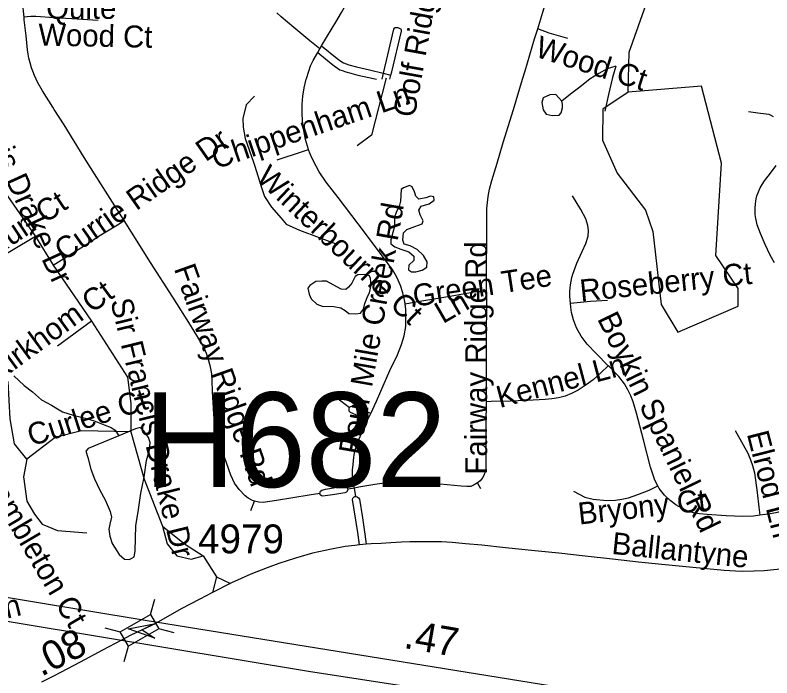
# Model space of a CAD drawing. Extents: x 1383679 to 1536984, y 460658 to 651027.
# Drawn here: x 1461906 to 1465183, y 482475 to 485344 of the extents above; entities that cross this region are included whole.
import ezdxf

# ---------------------------------------------------------------- set-up
doc = ezdxf.new("R2010")
doc.units = 0
for name, color, linetype in [('Exist Hydrographic Creek Single Shore', 7, 'Continuous'), ('Exist Hydrographic Misc Water Feature', 7, 'Continuous'), ('Exist Road Non-System Type 51', 7, 'Continuous'), ('Exist Road Non-System Type 51 Label', 7, 'Continuous'), ('Exist Road Primary Interstate Divided Center Attributed', 7, 'Continuous'), ('Exist Road Primary US Structure Non-Sys NCDOT Number Label', 7, 'Continuous'), ('Exist Road Secondary Mileage Hundredths English Label', 7, 'Continuous'), ('Exist Road Secondary Structure Standard Bridge Attributed CELL', 7, 'Continuous'), ('Exist Road Secondary Structure Standard Bridge CELL', 7, 'Continuous'), ('Exist Road Secondary Type 51 Attributed', 7, 'Continuous'), ('Exist Road Secondary Type 51 Label', 7, 'Continuous'), ('Exist Road Secondary Type 51 Number Label', 7, 'Continuous')]:
    doc.layers.add(name, color=color, linetype=linetype)

msp = doc.modelspace()

# ---------------------------------------------------------------- linework, layer by layer
at = {"layer": 'Exist Hydrographic Creek Single Shore'}
msp.add_lwpolyline([(1464561.3, 485010), (1464564.3, 485183.9), (1464678.3, 485506.6), (1465013.2, 485916.9)], dxfattribs=at)
at = {"layer": 'Exist Hydrographic Misc Water Feature'}
for points in [[(1464507.6, 485122.3), (1464469.5, 485110.7), (1464433.1, 485090.9), (1464396.6, 485067.9), (1464352, 485032.7), (1464311.4, 485001.5), (1464272.8, 484971.9)], [(1464507.6, 485122.3), (1464492.7, 485074.2), (1464475.4, 485000.7), (1464460, 484928.7)], [(1464561.3, 485010), (1464451.3, 484936.7), (1464449.3, 484802.2), (1464513.3, 484659.8), (1464635.3, 484499.7), (1464667.3, 484407.2), (1464703.3, 484091.3), (1464776.3, 483971.7), (1465036.3, 484084.7), (1465037.3, 484160.1), (1464940.3, 484303.3), (1464964.3, 484703.3), (1464878.3, 485036.5), (1464561.3, 485010)], [(1464272.8, 484971.9), (1464247.3, 485000.3), (1464221.3, 484999.2), (1464193.1, 484985.9), (1464186.6, 484965.5), (1464192, 484933.4), (1464205.7, 484915), (1464231.6, 484908.8), (1464261.8, 484910.6), (1464269.9, 484920.3), (1464276.3, 484942.3), (1464276.5, 484957.9), (1464272.8, 484971.9)], [(1463577.5, 484588.7), (1463574.5, 484538.7), (1463570.2, 484520.8), (1463555.7, 484489.1), (1463549.3, 484469.5), (1463548.6, 484429.3), (1463542.1, 484403.2), (1463533.5, 484371.4), (1463533.2, 484353.3), (1463550.9, 484340.7), (1463576.7, 484330.3), (1463610.6, 484319.7), (1463632.2, 484301.2), (1463631.9, 484281.6), (1463611.5, 484262.3), (1463609.2, 484241.8), (1463623, 484233.3), (1463641.1, 484233), (1463669.2, 484240.6), (1463689.5, 484252.5), (1463689.8, 484276.3), (1463674.4, 484302.9), (1463646.8, 484329.7), (1463617.1, 484345.9), (1463591.1, 484352.1), (1463585.5, 484370.3), (1463588.2, 484402.3), (1463602.3, 484415.9), (1463636.5, 484429.2), (1463668.8, 484440.8), (1463673, 484453.1), (1463659.5, 484478.8), (1463653.9, 484499.4), (1463664.2, 484517.3), (1463698.5, 484526.4), (1463720.7, 484542.4), (1463719, 484558), (1463705, 484560.7), (1463684.9, 484552.9), (1463654.7, 484547), (1463641.1, 484559.6), (1463635.4, 484579.4), (1463625.8, 484600.1), (1463613.9, 484606), (1463587.6, 484596.8), (1463577.5, 484588.7)], [(1463283.9, 484176.2), (1463254.1, 484192.4), (1463234.1, 484192.8), (1463208.1, 484191.6), (1463181.7, 484174.1), (1463173.5, 484162), (1463179, 484135.6), (1463188.7, 484115.7), (1463212.3, 484093.1), (1463236.2, 484084.4), (1463286.2, 484083.4), (1463316.1, 484077), (1463335.8, 484065.1), (1463351.6, 484052.5), (1463379.6, 484050.3), (1463401.6, 484054), (1463414, 484071.8), (1463420.4, 484095.5), (1463433, 484128.8), (1463441.2, 484142.6), (1463447.9, 484174.5), (1463444.4, 484203.3), (1463440.6, 484214.9), (1463418.7, 484221), (1463390.7, 484219.9), (1463378.5, 484212), (1463364, 484184.4), (1463349.7, 484166.6), (1463337.5, 484157), (1463317.5, 484157.4), (1463283.9, 484176.2)], [(1461900, 483783), (1461945.3, 483740.3), (1461980.9, 483713.3), (1462020.1, 483678.9), (1462063.8, 483655.8), (1462089.5, 483639.7), (1462111.4, 483627), (1462157.1, 483612.1), (1462208.9, 483599.5), (1462248.7, 483588.1), (1462292.3, 483570), (1462322.1, 483558.7), (1462339.9, 483546.9), (1462355.5, 483522.8)], [(1462355.5, 483522.8), (1462222.4, 483468.8), (1462212.3, 483456.7), (1462221.7, 483428.6), (1462234.7, 483378.3), (1462250, 483336.2), (1462273.2, 483288.1), (1462296.4, 483245.8), (1462317.6, 483195.3), (1462323.1, 483170.6), (1462316.5, 483141.2), (1462312.1, 483119.1), (1462315.6, 483088.7), (1462326.9, 483056.4), (1462356.1, 483009.9), (1462379.8, 482989.7), (1462401.7, 482987.6), (1462422, 482998.7), (1462426.3, 483023.3), (1462428.4, 483134.8), (1462439.5, 483194.5), (1462451, 483274.6), (1462464.3, 483344.2), (1462475.6, 483416.1), (1462488.5, 483461.8), (1462491, 483493.8), (1462483.3, 483516.1), (1462464, 483544.4), (1462448.3, 483558.6), (1462428.1, 483553.3), (1462355.5, 483522.8)]]:
    msp.add_lwpolyline(points, dxfattribs=at)
at = {"layer": 'Exist Road Non-System Type 51'}
for p, q in [((1463216.6, 485182.4), (1463225.4, 485197.5)), ((1463225.4, 485197.5), (1463233.3, 485211.2)), ((1463499.7, 485092.3), (1463493.7, 485066)), ((1463499.7, 485092.3), (1463533.6, 485084)), ((1463529.3, 485066), (1463533.6, 485084)), ((1463297.9, 483689.6), (1463354.3, 483645.1)), ((1463432, 483590.1), (1463446, 483620.1)), ((1463922.7, 483294.2), (1463908.5, 483319.4)), ((1463375.4, 483297.1), (1463348.5, 483292.7)), ((1463381.8, 483261), (1463375.4, 483297.1)), ((1462927.3, 483199.1), (1462942.3, 483240.7))]:
    msp.add_line(p, q, dxfattribs=at)
for points in [[(1463233.3, 485211.2), (1463253.8, 485246.6), (1463278.6, 485287.3), (1463294.6, 485313.2), (1463319.5, 485355), (1463330.9, 485375), (1463340.4, 485394.4), (1463346.5, 485410.2), (1463351.8, 485426.6), (1463358.4, 485453.1), (1463362.7, 485475.1), (1463365.5, 485495.4), (1463367.7, 485524.6), (1463368, 485564.9), (1463366.1, 485589.9), (1463362.1, 485614.9), (1463358.8, 485628.6)], [(1464169.1, 485283.9), (1464191.7, 485356.6), (1464237.7, 485506), (1464270.7, 485616)], [(1461944.8, 485335.1), (1461938.4, 485401.4), (1461933.2, 485438.4), (1461930.6, 485450.1), (1461927.9, 485459), (1461921.9, 485473.6), (1461915.2, 485487.7), (1461911.4, 485494.4), (1461906.3, 485502.6), (1461898.2, 485513.6)], [(1461480.8, 485508.2), (1461485.5, 485502.3), (1461495.6, 485486.2), (1461508.3, 485463.9), (1461520.2, 485436.5), (1461530, 485406.8), (1461533.8, 485379), (1461535.1, 485341.1), (1461534.4, 485261.3), (1461531.6, 485184.8), (1461531.6, 485145), (1461533.9, 485069.7), (1461562.4, 485007.9), (1461994.3, 484385.6)], [(1463225.4, 485197.5), (1463182.4, 485232.8), (1463112.4, 485290.2), (1463057.6, 485336.5), (1463039.8, 485354.1)], [(1462265.6, 485320.2), (1462152, 485327.5), (1462075, 485332.7), (1461995.5, 485338), (1461974.6, 485338.2), (1461959.1, 485336.5), (1461944.8, 485335.1)], [(1462378.7, 484454.3), (1462277.7, 484614.2), (1462205.9, 484727.9), (1462118.4, 484868.9), (1462075, 484935.8), (1462068.9, 484945.2), (1462025.3, 485016.4), (1462003.3, 485053.3), (1461997.2, 485066), (1461989.9, 485082.2), (1461982.3, 485101.5), (1461977.3, 485116.4), (1461970.9, 485137.3), (1461965.8, 485157.8), (1461963, 485174.7), (1461960.4, 485193.3), (1461953.8, 485253.6), (1461945.9, 485323.3), (1461944.8, 485335.1)], [(1463533.6, 485084), (1463537, 485098.1), (1463578.8, 485274.1), (1463578.8, 485281.3), (1463573.8, 485284.7), (1463564.6, 485288.4), (1463555.9, 485289.4), (1463550.3, 485289.4), (1463547, 485287.2), (1463544.7, 485283.4), (1463518.1, 485171.7), (1463499.7, 485092.3)], [(1463947.6, 484146.9), (1463947.9, 484268.4), (1463948.4, 484353.9), (1463949.1, 484439), (1463949, 484507.1), (1463955, 484559.4), (1463960.7, 484590.9), (1463970.6, 484627.5), (1463993.5, 484703.8), (1464019.3, 484792.6), (1464063.8, 484935.5), (1464103.1, 485066), (1464114.3, 485103.4), (1464155.7, 485240.7), (1464169.1, 485283.9)], [(1464298.9, 485242), (1464218.2, 485265.7), (1464169.1, 485283.9)], [(1463176, 484762.3), (1463164.1, 484805.1), (1463154.7, 484852), (1463150.6, 484886), (1463148.6, 484918.9), (1463149.3, 484958.7), (1463152.3, 484993), (1463158, 485028.9), (1463166.5, 485066), (1463167.4, 485069.7), (1463177.6, 485100.8), (1463185.7, 485124), (1463196.1, 485146.8), (1463212.4, 485175.1), (1463216.6, 485182.4)], [(1463216.6, 485182.4), (1463274.5, 485134.3), (1463287.6, 485124.5), (1463301.7, 485114.3), (1463312.1, 485107.7), (1463322.6, 485103.5), (1463338.2, 485098.1), (1463359.4, 485092.9), (1463389.8, 485084.6), (1463438.4, 485073.6), (1463470.9, 485066)], [(1463233.3, 485211.2), (1463301.3, 485155.7), (1463316.2, 485144.2), (1463327.4, 485137.4), (1463339.9, 485132.4), (1463350.9, 485128.4), (1463384.3, 485120.5), (1463441.3, 485106.6), (1463499.7, 485092.3)], [(1463512.2, 485071.2), (1463511, 485066), (1463449.2, 484824.4), (1463387.2, 484778.6)], [(1462942.5, 484992.9), (1462906.2, 484956.3), (1462892, 484896.1), (1462893.9, 484858.5), (1462902.5, 484810.2), (1462938.2, 484706.9), (1462943.9, 484689.5)], [(1465189.6, 484903.2), (1465180, 484909.6), (1465170.9, 484913.3), (1465158.8, 484915.4), (1465122.1, 484920), (1465082, 484925.5)], [(1463040.9, 484717), (1463151.2, 484754), (1463176, 484762.3)], [(1463594.9, 484094.5), (1463593.6, 484104.3), (1463584.5, 484141.5), (1463574.8, 484173.1), (1463559.4, 484209.3), (1463542.1, 484240.5), (1463497.6, 484299.9), (1463391.7, 484439.9), (1463305, 484553.9), (1463253.1, 484621.1), (1463222.5, 484665.1), (1463209.5, 484689.7), (1463191.1, 484725.9), (1463176.6, 484760.3), (1463176, 484762.3)], [(1465194.5, 484272), (1465174.7, 484305), (1465153.3, 484350.8), (1465133.5, 484399), (1465119.6, 484436.4), (1465115.7, 484450.7), (1465113, 484463.9), (1465110.4, 484481.5), (1465110.2, 484496), (1465110.2, 484508.7), (1465112.2, 484527.8), (1465115.5, 484548.6), (1465118.3, 484561.6), (1465124.6, 484578.5), (1465132.6, 484596.2), (1465140.7, 484611.3), (1465150.5, 484626.1), (1465176.4, 484660.3), (1465201.5, 484692.6)], [(1462943.9, 484689.5), (1462972, 484602.8), (1462986.5, 484558.8), (1463016.5, 484512.5), (1463058, 484465.2), (1463080.1, 484439.2), (1463138, 484413.1), (1463223, 484380.8), (1463303.1, 484351.8)], [(1464310.5, 484095.8), (1464307.7, 484126.9), (1464307.9, 484148.1), (1464310.7, 484176.6), (1464316.6, 484207.7), (1464320.6, 484222.4), (1464338.5, 484270), (1464361.6, 484321.3), (1464377.2, 484355.2), (1464386.9, 484386.9), (1464388.4, 484411.8), (1464385.5, 484433.1), (1464377, 484461.5), (1464355, 484502), (1464319.1, 484561.4)], [(1462070.3, 484262.1), (1462225.3, 484358.5), (1462270.2, 484388), (1462348.8, 484435.8), (1462378.7, 484454.3)], [(1462942.3, 483240.7), (1462933.9, 483243.2), (1462915.7, 483253.3), (1462902.8, 483263), (1462875.6, 483291.4), (1462856.2, 483317.6), (1462840.8, 483352.9), (1462821.8, 483406.7), (1462797.8, 483471.4), (1462779.8, 483525.4), (1462773.4, 483552.9), (1462769.4, 483581.9), (1462766.2, 483615.1), (1462763.1, 483666.7), (1462761.5, 483715.1), (1462759.5, 483760.4), (1462757.3, 483791.4), (1462752, 483821.3), (1462741.5, 483857.1), (1462734.4, 483879.9), (1462726.3, 483899.6), (1462715.1, 483921.6), (1462693.1, 483957.9), (1462657.9, 484013.8), (1462588.9, 484123.6), (1462492.8, 484273.3), (1462410, 484404.7), (1462378.7, 484454.3)], [(1461994.3, 484385.6), (1461785.5, 484262.1)], [(1461994.3, 484385.6), (1462070.3, 484262.1)], [(1462070.3, 484262.1), (1462236.4, 484019.9)], [(1463594.9, 484094.5), (1463641.5, 484102.9), (1463797.6, 484129.3), (1463902.8, 484147.7), (1463926.2, 484147), (1463947.6, 484146.9)], [(1463947.6, 484146.9), (1463947.5, 484093.5), (1463946.4, 483954.3), (1463945.8, 483824.3), (1463945.5, 483712.7), (1463945, 483531.3), (1463944, 483417.7), (1463944, 483380.5), (1463942, 483367.5), (1463937.2, 483355), (1463930.8, 483342.6), (1463920.4, 483328.1), (1463908.8, 483319.7), (1463908.5, 483319.4)], [(1464470.9, 484108.6), (1464398.1, 484103.8), (1464325.4, 484097.6), (1464310.5, 484095.8)], [(1463446, 483620.1), (1463470.7, 483672.8), (1463528.9, 483805.1), (1463561.2, 483874.2), (1463579, 483918.3), (1463590.7, 483955.9), (1463597.3, 483996), (1463598, 484036.7), (1463598, 484069.7), (1463594.9, 484094.5)], [(1464474.6, 483825.6), (1464421.9, 483879.5), (1464383.1, 483919.8), (1464357.8, 483954.4), (1464336.5, 483990.7), (1464324.3, 484025.4), (1464315.4, 484056.5), (1464311.9, 484079.5), (1464310.5, 484095.8)], [(1462236.4, 484019.9), (1462089.3, 483910.6)], [(1462236.4, 484019.9), (1462393.1, 483777.6), (1462407.3, 483663.6), (1462407.3, 483540.1)], [(1464474.6, 483825.6), (1464443.9, 483796.8), (1464408.4, 483765.1), (1464379, 483743), (1464344.4, 483720.8), (1464315.3, 483705.8), (1464287.6, 483695.3), (1464258.5, 483687.8), (1464230.1, 483682.7), (1464200.7, 483679.6), (1464149.8, 483677.5), (1464050.5, 483672.8), (1463966.9, 483671.3), (1463945.8, 483670.4)], [(1464689.1, 483306), (1464675.5, 483331.7), (1464658, 483386.7), (1464627.2, 483506), (1464596.9, 483620.6), (1464582.6, 483670), (1464571.8, 483696.6), (1464559.6, 483722.1), (1464544.5, 483747.4), (1464520.5, 483779.4), (1464479.1, 483821), (1464474.6, 483825.6)], [(1461956.4, 483421.3), (1461904.1, 483487.8), (1461885.1, 483597.1), (1461875.7, 483758.6)], [(1463432, 483590.1), (1463392.2, 483609.4), (1463358.7, 483624.4), (1463352.5, 483629.4), (1463352.1, 483634.1), (1463352.3, 483640), (1463354.3, 483645.1)], [(1463354.3, 483645.1), (1463358.3, 483650.1), (1463363.6, 483651.9), (1463371, 483652.4), (1463389.3, 483646), (1463422.1, 483631.6), (1463446, 483620.1)], [(1463375.4, 483297.1), (1463369, 483333.3), (1463366.9, 483358.6), (1463367.5, 483374.8), (1463369.2, 483398.4), (1463373, 483430.2), (1463377.2, 483456.2), (1463387.3, 483489.2), (1463414.8, 483553.1), (1463432, 483590.1)], [(1462407.3, 483540.1), (1462193.7, 483544.8), (1462079.8, 483516.3), (1461956.4, 483421.3)], [(1465023.9, 483546), (1465058.9, 483484), (1465078, 483448.3), (1465090.8, 483418.6), (1465098.3, 483394.2), (1465106.9, 483363.5), (1465111.7, 483331.6), (1465118.7, 483278.1), (1465126.7, 483214.7), (1465131, 483179.6)], [(1462407.3, 483540.1), (1462464.3, 483335.8), (1462545, 483131.6)], [(1461956.4, 483421.3), (1461942.1, 483345.3), (1461956.4, 483240.8), (1461989.6, 483183.8), (1462022.8, 483141.1), (1462089.3, 483112.6), (1462217.4, 483103.1)], [(1463908.5, 483319.4), (1463894.3, 483310.9), (1463879.1, 483304.4), (1463862.1, 483303.3), (1463837.7, 483304.8), (1463807.8, 483307.9), (1463715.7, 483316.7), (1463657.2, 483323.8), (1463616.9, 483326.1), (1463593.5, 483326.6), (1463568.7, 483325.7), (1463543.8, 483324.2), (1463524.7, 483321.3), (1463464.4, 483312.3), (1463393.9, 483300.2), (1463375.4, 483297.1)], [(1463225.3, 483273.1), (1463229.1, 483283.7), (1463234.1, 483287.6), (1463249.5, 483292.5), (1463326.4, 483305.7), (1463332.9, 483305), (1463337.6, 483302.6), (1463348.5, 483292.7)], [(1463348.5, 483292.7), (1463340.7, 483279.2), (1463333.4, 483275.9), (1463290.3, 483268.9), (1463238.8, 483261.4), (1463233.4, 483262.8), (1463227.5, 483267.4), (1463225.3, 483273.1)], [(1464324.6, 483283.2), (1464372.6, 483257.7), (1464408.6, 483249.1), (1464468.8, 483243.8), (1464506.4, 483244.2), (1464533.7, 483248.7), (1464561.7, 483255.2), (1464602.4, 483268.9), (1464651.9, 483287.6), (1464689.1, 483306)], [(1465131, 483179.6), (1465103.3, 483175.8), (1465056.7, 483174.2), (1464985.6, 483177.3), (1464903, 483182.2), (1464869, 483185), (1464844, 483189.3), (1464818.9, 483197.6), (1464792.3, 483209.6), (1464767.6, 483224.9), (1464742.8, 483243.8), (1464718.2, 483266.5), (1464694.8, 483295.1), (1464689.1, 483306)], [(1465560.2, 483299.9), (1465512.8, 483285.4), (1465385.7, 483246.4), (1465259.9, 483205.9), (1465199.7, 483189.5), (1465166.1, 483184.4), (1465131, 483179.6)], [(1463225.3, 483273.1), (1463178.7, 483266), (1463108.2, 483255.2), (1463038.4, 483243.4), (1462979.5, 483234.8), (1462961, 483235.2), (1462942.3, 483240.7)], [(1463396.7, 483051.2), (1463390.6, 483105.1), (1463367.1, 483247.1), (1463368.8, 483253.5), (1463373.5, 483258.4), (1463377.8, 483260.8), (1463381.8, 483261)], [(1463381.8, 483261), (1463387.1, 483259.4), (1463393.5, 483254.8), (1463396.6, 483248.2), (1463410.9, 483168.7), (1463420.8, 483096.8), (1463426.1, 483053.5)], [(1462545, 483131.6), (1462639.9, 483055.6), (1462720.6, 483003.3)], [(1462545, 483131.6), (1462563.9, 483055.6), (1462606.7, 483003.3), (1462668.4, 482989.1), (1462720.6, 483003.3)], [(1462720.6, 483003.3), (1462777.6, 482913.1)], [(1462777.6, 482913.1), (1462760.4, 482844.5)], [(1462777.6, 482913.1), (1462839.2, 482884.3)]]:
    msp.add_lwpolyline(points, dxfattribs=at)
at = {"layer": 'Exist Road Primary Interstate Divided Center Attributed'}
for points in [[(1462470, 482723.8), (1460995.2, 482967.2), (1459214, 483163.4), (1458773.1, 483198.7), (1458336.5, 483234.1), (1458156.8, 483240.7)], [(1458190, 483136.4), (1458674, 483131), (1461008.7, 482864.3), (1463176.2, 482504.4), (1464881.1, 482241.3), (1465669.4, 482116.9), (1466817.1, 481926.4), (1467830.4, 481763.9), (1468861.2, 481599.9)], [(1469159.8, 481648.4), (1468972.9, 481678.7), (1466374.6, 482092.1), (1464927.4, 482326.3), (1462470, 482723.8)]]:
    msp.add_lwpolyline(points, dxfattribs=at)
at = {"layer": 'Exist Road Secondary Structure Standard Bridge Attributed CELL'}
msp.add_lwpolyline([(1462510.8, 482647.3), (1462395.7, 482687.4), (1462515.4, 482710.2), (1462456.5, 482682.9)], close=True, dxfattribs=at)
at = {"layer": 'Exist Road Secondary Structure Standard Bridge CELL'}
for p, q in [((1462492.8, 482749), (1462510.8, 482815.6)), ((1462295, 482692.1), (1462361.6, 482674)), ((1462527.2, 482689.2), (1462593.8, 482671.2)), ((1462378.8, 482546.2), (1462396.8, 482612.8))]:
    msp.add_line(p, q, dxfattribs=at)
msp.add_lwpolyline([(1462361.6, 482674), (1462492.6, 482749.3), (1462527.8, 482688.1), (1462396.8, 482612.8)], close=True, dxfattribs=at)
at = {"layer": 'Exist Road Secondary Type 51 Attributed'}
msp.add_line((1463426.1, 483053.5), (1463396.7, 483051.2), dxfattribs=at)
for points in [[(1465024.9, 482937.9), (1464976, 482940.3), (1464840, 482952.8), (1464706, 482966.2), (1464604.9, 482976.8), (1464492.3, 482989.3), (1464374, 483002.5), (1464260, 483014.6), (1464156.6, 483025.5), (1464029.1, 483038.6), (1463926.5, 483049.4), (1463856.1, 483056.2), (1463799.1, 483060.9), (1463752.9, 483063.8), (1463706.2, 483064.8), (1463667.9, 483064.9), (1463615.1, 483063.7), (1463578.5, 483062.6), (1463533.4, 483060.5), (1463490.5, 483057.2), (1463448.2, 483055.7), (1463426.1, 483053.5)], [(1465620.4, 483066.8), (1465595, 483057.8), (1465477.9, 483014.4), (1465411.5, 482990.7), (1465355.3, 482973.7), (1465310.6, 482962), (1465275, 482954.8), (1465232.5, 482947.8), (1465191.6, 482942.7), (1465148.8, 482939.4), (1465106.4, 482937), (1465057.7, 482936.3), (1465024.9, 482937.9)], [(1463396.7, 483051.2), (1463376.9, 483048.8), (1463335.3, 483043.3), (1463275.4, 483033), (1463194.2, 483014.8), (1463119.7, 482994.1), (1463048.4, 482971.1), (1462996.9, 482952.1), (1462926.4, 482924.4), (1462843.1, 482886.3), (1462761.5, 482845.1), (1462706, 482816.5), (1462625.2, 482774.5), (1462526.9, 482718.2), (1462459.6, 482684.9), (1462404.5, 482658.1)], [(1462404.5, 482658.1), (1462367.5, 482638.7), (1462285.2, 482595.4), (1462187.9, 482543.6), (1462102.5, 482498.7), (1462075, 482484.5), (1462020.9, 482456.9)]]:
    msp.add_lwpolyline(points, dxfattribs=at)

# ---------------------------------------------------------------- texts
at = {"layer": 'Exist Road Non-System Type 51 Label'}
for s, rotation, p in [('Golf Ridge Dr', 79.785, (1463635.6, 484897.2)), ('Quite', 0.0008, (1462040.7, 485327.7)), ('Wood Ct', 358.8073, (1462005.7, 485212.6)), ('Wood Ct', 342.3506, (1464152.6, 485165.7)), ('Sir Francis Drake Dr', 294.495, (1461597.2, 485215.5)), ('Chippenham Ln', 18.7025, (1462776, 484676.3)), ('Currie Ridge Dr', 35.0993, (1462119, 484276)), ('Winterbourne Ct', 316.577, (1462944.7, 484633.6)), ('Haws Run Ct', 33.6494, (1461518, 484095.8)), ('Four Mile Creek Rd', 80.0717, (1463400.1, 483437.7)), ('Fairway Ridge Rd', 89.9999, (1463950, 483355.1)), ('Fairway Ridge Rd', 289.5532, (1462592.8, 484247)), ('Roseberry Ct', 5.9069, (1464355.9, 484103.9)), ('Green Tee', 8.7469, (1463635.7, 484081)), ('Kirkhom Ct', 36.1171, (1461834.1, 483755.7)), ('Sir Francis Drake Dr', 283.7236, (1462318, 484106.5)), ('Ln', 30.0566, (1463758.5, 484006.2)), ('Boykin Spaniel Rd', 295.8182, (1464425.1, 484030.3)), ('Kennel Ln', 14.8831, (1464004.6, 483642.9)), ('Curlee Ct', 17.818, (1461977.1, 483476.9)), ('Elrod Ln', 284.2995, (1465073.9, 483532.1)), ('Brambleton Ct', 300.4411, (1461731.5, 483385.1)), ('Bryony Ct', 6.3492, (1464348.6, 483138.7)), ('Walton Heath Ln', 13.4254, (1461018.7, 482528))]:
    msp.add_text(s, height=95, rotation=rotation, dxfattribs=at).set_placement(p)
at = {"layer": 'Exist Road Primary US Structure Non-Sys NCDOT Number Label'}
msp.add_text('H682', height=410.1, dxfattribs=at).set_placement((1462463.6, 483301.1))
at = {"layer": 'Exist Road Secondary Mileage Hundredths English Label'}
for s, rotation, p in [('.47', 350.1014, (1463585.1, 482605.6)), ('.08', 26.8246, (1462019.5, 482479.4))]:
    msp.add_text(s, height=125, rotation=rotation, dxfattribs=at).set_placement(p)
at = {"layer": 'Exist Road Secondary Type 51 Label'}
msp.add_text('Ballantyne', height=95, rotation=354.0925, dxfattribs=at).set_placement((1464486.5, 483012.3))
at = {"layer": 'Exist Road Secondary Type 51 Number Label'}
msp.add_text('4979', height=125, dxfattribs=at).set_placement((1462698.4, 483014.4))

doc.saveas('drawing.dxf')
